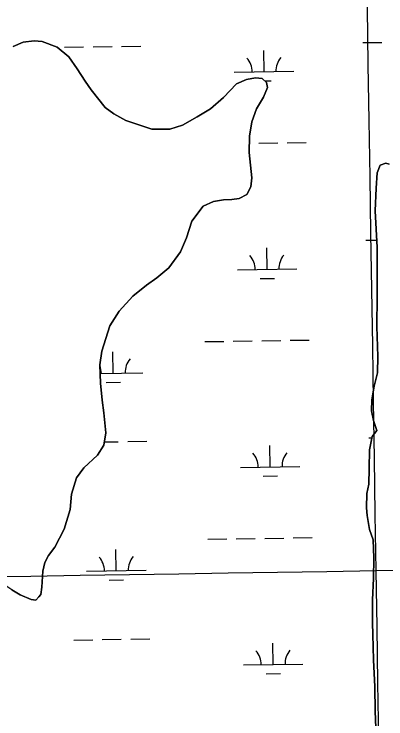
# Model space of a CAD drawing. Extents: x 3823584 to 3861785, y 301729 to 327625.
# Drawn here: x 3843053 to 3843678, y 313208 to 314395 of the extents above; entities that cross this region are included whole.
import ezdxf

# ---------------------------------------------------------------- set-up
doc = ezdxf.new("R2010")
doc.units = 0
for name, color, linetype in [('V-GRID-MAJR', 7, 'Continuous'), ('V-TOPO-SHOR', 7, 'Continuous'), ('V-WETL-SWMP', 7, 'Continuous')]:
    doc.layers.add(name, color=color, linetype=linetype)

msp = doc.modelspace()

# ---------------------------------------------------------------- linework, layer by layer
at = {"layer": 'V-GRID-MAJR'}
for points in [[(3843755.052, 307401.218), (3843661.667, 313457.842), (3843568.228, 319517.936), (3843474.79, 325578.025), (3843474.736, 325581.498)], [(3827733.773, 313215.73), (3833043.082, 313295.662), (3838352.38, 313376.366), (3843661.667, 313457.842), (3848970.941, 313540.09), (3854280.204, 313623.11100000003), (3859589.454, 313706.903), (3859589.455, 313706.903)]]:
    msp.add_spline(points, degree=3, dxfattribs=at)
at = {"layer": 'V-TOPO-SHOR'}
for points in [[(3843051.089, 314340.082), (3843067.7460000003, 314347.576), (3843086.239, 314349.772), (3843099.65, 314348.754), (3843124.793, 314339.01300000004), (3843144.6890000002, 314323.10000000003), (3843158.927, 314302.782), (3843172.184, 314282.061), (3843182.215, 314267.405), (3843205.634, 314237.349), (3843220.539, 314226.892), (3843240.376, 314215.904), (3843284.295, 314201.26900000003), (3843314.8370000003, 314201.052), (3843335.6410000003, 314207.808), (3843360.292, 314221.901), (3843382.786, 314235.376), (3843404.8200000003, 314254.167), (3843426.605, 314277.289), (3843443.654, 314284.786), (3843458.795, 314287.336), (3843469.639, 314286.681), (3843477.211, 314279.877), (3843478.89, 314271.425), (3843472.191, 314255.189), (3843460.415, 314235.342), (3843452.606, 314213.375), (3843448.563, 314189.487), (3843447.918, 314161.69800000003), (3843452.577, 314118.999), (3843450.595, 314103.999), (3843444.248, 314091.115), (3843431.129, 314084.65), (3843418.9390000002, 314082.53), (3843404.953, 314082.163), (3843388.043, 314079.395), (3843370.799, 314071.696), (3843351.6010000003, 314046.44), (3843342.487, 314018.352), (3843332.7320000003, 313994.39), (3843312.7600000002, 313967.942), (3843292.4790000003, 313950.749), (3843275.098, 313938.32), (3843252.463, 313920.115), (3843229.132, 313894.61), (3843213.67, 313870.18700000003), (3843200.006, 313827.462), (3843196.737, 313804.565), (3843197.71, 313773.44800000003), (3843200.62, 313744.913), (3843203.2460000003, 313723.471), (3843206.613, 313689.82), (3843203.5160000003, 313669.291), (3843192.887, 313652.217)], [(3843662.802, 313693.969), (3843657.052, 313710.542), (3843654.078, 313726.94800000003), (3843654.2460000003, 313745.575), (3843658.326, 313768.41000000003), (3843663.9960000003, 313790.67), (3843664.646, 313818.613), (3843662.843, 313868.915), (3843663.415, 313919.444), (3843663.241, 314001.784), (3843660.304, 314063.76), (3843661.6210000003, 314101.818), (3843663.487, 314127.4), (3843668.477, 314140.536), (3843677.947, 314143.82300000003), (3843683.5160000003, 314142.106)], [(3843656.933, 313509.639), (3843650.576, 313527.194), (3843646.72, 313550.923), (3843645.378, 313563.389), (3843646.271, 313587.571), (3843649.245, 313603.654), (3843650.115, 313629.621), (3843650.721, 313661.13), (3843655.004, 313683.571), (3843662.802, 313693.969)], [(3843192.887, 313652.217), (3843169.701, 313630.852), (3843157.6920000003, 313613.958), (3843149.16, 313586.662), (3843146.715, 313561.01900000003), (3843136.8740000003, 313527.799), (3843121.287, 313497.462), (3843110.23, 313483.339), (3843104.262, 313471.837), (3843100.702, 313456.821), (3843099.258, 313429.81), (3843097.63, 313417.968), (3843094.333, 313413.79), (3843089.078, 313408.406), (3843081.1890000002, 313409.096), (3843062.767, 313416.951), (3843048.4760000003, 313425.642), (3843037.151, 313433.386), (3843021.115, 313439.692), (3843006.73, 313439.909), (3842985.707, 313434.924), (3842974.128, 313431.235), (3842971.179, 313430.805), (3842952.661, 313430.58)], [(3843655.444, 313093.813), (3843661.416, 313156.295), (3843660.963, 313193.34), (3843659.827, 313221.461), (3843659.3310000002, 313262.071), (3843657.187, 313307.811), (3843655.876, 313350.194), (3843655.436, 313370), (3843655.358, 313408.832), (3843657.3000000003, 313444.51900000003), (3843658.061, 313479.398), (3843656.933, 313509.639)]]:
    msp.add_lwpolyline(points, dxfattribs=at)
at = {"layer": 'V-WETL-SWMP'}
for p, q in [((3843639.3577103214, 314346.7463247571), (3843671.3539072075, 314347.2396652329)), ((3843137.5093607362, 314339.00846439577), (3843169.5055576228, 314339.50180487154)), ((3843185.5036560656, 314339.7484751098), (3843217.4998529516, 314340.2418155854)), ((3843233.4979513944, 314340.4884858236), (3843265.4941482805, 314340.9818262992)), ((3843473.029371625, 314297.7462355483), (3843472.474363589, 314333.74195704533)), ((3843423.035313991, 314296.9753910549), (3843523.023429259, 314298.51708004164)), ((3843474.475214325, 314282.3356944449), (3843485.265843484, 314282.5020721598)), ((3843464.037781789, 314177.5223249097), (3843496.033978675, 314178.01566538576)), ((3843512.032077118, 314178.2623356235), (3843544.028274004, 314178.75567609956)), ((3843644.486524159, 314014.1108622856), (3843662.6425818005, 314014.3908054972)), ((3843478.1581854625, 313965.11077307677), (3843477.6031774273, 314001.1064945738)), ((3843428.164127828, 313964.3399285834), (3843528.152243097, 313965.8816175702)), ((3843466.397509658, 313949.49660433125), (3843490.394657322, 313949.86660968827)), ((3843373.178004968, 313843.4068410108), (3843405.174201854, 313843.9001814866)), ((3843421.172300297, 313844.14685172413), (3843453.1684971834, 313844.64019220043)), ((3843469.1665956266, 313844.88686243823), (3843501.1627925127, 313845.38020291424)), ((3843517.1608909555, 313845.62687315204), (3843549.1570878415, 313846.12021362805)), ((3843219.3866616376, 313790.2875437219), (3843218.831653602, 313826.2832652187)), ((3843197.194689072, 313789.9453718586), (3843269.380719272, 313791.0583882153)), ((3843207.6259858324, 313774.67337497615), (3843231.6231334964, 313775.0433803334)), ((3843649.6153379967, 313681.47539981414), (3843654.618765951, 313681.5525462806)), ((3843204.317603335, 313674.60947768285), (3843227.757480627, 313674.97089064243)), ((3843243.75557907, 313675.21756088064), (3843275.7517759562, 313675.71090135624)), ((3843483.2869993, 313632.4753106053), (3843482.731991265, 313668.47103210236)), ((3843433.2929416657, 313631.7044661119), (3843533.2810569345, 313633.24615509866)), ((3843471.5263234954, 313616.8611418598), (3843495.52347116, 313617.2311472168)), ((3843426.301114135, 313511.5113892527), (3843458.297311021, 313512.004729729)), ((3843474.295409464, 313512.2513999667), (3843506.29160635, 313512.7447404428)), ((3843522.289704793, 313512.9914106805), (3843554.285901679, 313513.4847511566)), ((3843378.3068188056, 313510.7713785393), (3843410.3030156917, 313511.2647190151)), ((3843224.5154754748, 313457.65208125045), (3843223.9604674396, 313493.64780274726)), ((3843174.52141784, 313456.8812367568), (3843274.5095331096, 313458.4229257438)), ((3843212.75479967, 313442.0379125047), (3843236.7519473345, 313442.40791786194)), ((3843654.7441518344, 313348.8399373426), (3843655.9173246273, 313348.85802616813)), ((3843152.89580225, 313341.10207698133), (3843184.891999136, 313341.5954174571)), ((3843200.890097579, 313341.8420876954), (3843232.886294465, 313342.3354281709)), ((3843248.8843929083, 313342.5820984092), (3843280.8805897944, 313343.0754388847)), ((3843488.4158131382, 313299.8398481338), (3843487.8608051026, 313335.83556963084)), ((3843438.421755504, 313299.06900364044), (3843538.4098707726, 313300.6106926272)), ((3843476.655137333, 313284.22567938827), (3843500.6522849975, 313284.5956847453))]:
    msp.add_line(p, q, dxfattribs=at)
for points in [[(3843048.4760000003, 313425.642), (3843062.768, 313416.95), (3843081.188, 313409.097), (3843089.078, 313408.406), (3843094.332, 313413.79), (3843097.63, 313417.968), (3843099.259, 313429.809), (3843100.702, 313456.82), (3843104.262, 313471.837), (3843110.2290000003, 313483.338), (3843121.287, 313497.462), (3843136.875, 313527.798), (3843146.715, 313561.01900000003), (3843149.16, 313586.663), (3843157.6920000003, 313613.957), (3843169.701, 313630.851), (3843192.887, 313652.216), (3843203.515, 313669.291), (3843206.613, 313689.82), (3843203.2460000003, 313723.47000000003), (3843200.62, 313744.914), (3843197.71, 313773.44800000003), (3843196.738, 313804.566), (3843200.005, 313827.462), (3843213.669, 313870.18700000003), (3843229.132, 313894.61), (3843252.464, 313920.115), (3843275.097, 313938.321), (3843292.48, 313950.75), (3843312.761, 313967.942), (3843332.7320000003, 313994.391), (3843342.487, 314018.351), (3843351.6010000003, 314046.44), (3843370.798, 314071.697), (3843388.043, 314079.395), (3843404.953, 314082.163), (3843418.938, 314082.531), (3843431.128, 314084.65), (3843444.2490000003, 314091.116), (3843450.594, 314104), (3843452.578, 314118.999), (3843447.918, 314161.697), (3843448.5640000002, 314189.48600000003), (3843452.606, 314213.375), (3843460.416, 314235.341), (3843472.1920000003, 314255.188), (3843478.89, 314271.426), (3843477.21, 314279.878), (3843469.64, 314286.681), (3843458.795, 314287.337), (3843443.6550000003, 314284.787), (3843426.605, 314277.289), (3843404.821, 314254.167), (3843382.786, 314235.377), (3843360.293, 314221.901), (3843335.64, 314207.808), (3843314.8370000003, 314201.052), (3843284.295, 314201.27), (3843240.376, 314215.904), (3843220.539, 314226.892), (3843205.634, 314237.349), (3843182.214, 314267.405), (3843172.184, 314282.06), (3843158.926, 314302.783), (3843144.6890000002, 314323.10000000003), (3843124.792, 314339.01300000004), (3843099.65, 314348.754), (3843086.24, 314349.772), (3843067.7460000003, 314347.576), (3843051.09, 314340.082)], [(3843683.5160000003, 314142.107), (3843677.948, 314143.822), (3843668.478, 314140.536), (3843663.487, 314127.39900000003), (3843661.62, 314101.818), (3843660.3030000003, 314063.761), (3843663.24, 314001.784), (3843663.414, 313919.444), (3843662.843, 313868.915), (3843664.646, 313818.613), (3843663.997, 313790.669), (3843658.326, 313768.41000000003), (3843654.2460000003, 313745.575), (3843654.078, 313726.949), (3843657.052, 313710.541), (3843662.802, 313693.969), (3843655.004, 313683.571), (3843650.721, 313661.13), (3843650.116, 313629.621), (3843649.245, 313603.655), (3843646.271, 313587.571), (3843645.378, 313563.38800000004), (3843646.719, 313550.923), (3843650.576, 313527.195), (3843656.932, 313509.639), (3843658.061, 313479.39900000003), (3843657.299, 313444.51900000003), (3843655.358, 313408.833), (3843655.436, 313370.001), (3843655.876, 313350.194), (3843657.187, 313307.811), (3843659.3310000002, 313262.07), (3843659.827, 313221.46)], [(3843659.827, 313221.46), (3843660.964, 313193.34)]]:
    msp.add_lwpolyline(points, dxfattribs=at)
for centre, radius, start, end in [((3843417.7856810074, 314297.3693080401), 35.24628790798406, 0.11153765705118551, 41.65519599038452), ((3843528.2584222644, 314299.07265656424), 35.246287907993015, 140.1115346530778, 181.65519298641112), ((3843422.9144948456, 313964.73384556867), 35.24628790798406, 0.11153765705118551, 41.65519599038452), ((3843533.387236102, 313966.4371940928), 35.246287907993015, 140.1115346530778, 181.65519298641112), ((3843274.6157122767, 313791.6139647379), 35.246287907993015, 140.1115346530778, 181.65519298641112), ((3843164.1429710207, 313789.9106162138), 35.24628790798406, 0.11153765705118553, 22.184534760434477), ((3843428.0433086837, 313632.09838309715), 35.24628790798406, 0.11153765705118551, 41.65519599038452), ((3843538.5160499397, 313633.80173162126), 35.246287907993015, 140.1115346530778, 181.65519298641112), ((3843169.2717848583, 313457.27515374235), 35.24628790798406, 0.11153765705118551, 41.65519599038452), ((3843279.7445261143, 313458.9785022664), 35.246287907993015, 140.1115346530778, 181.65519298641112), ((3843433.172122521, 313299.4629206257), 35.24628790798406, 0.11153765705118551, 41.65519599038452), ((3843543.6448637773, 313301.1662691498), 35.246287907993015, 140.1115346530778, 181.65519298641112)]:
    msp.add_arc(centre, radius, start, end, dxfattribs=at)

doc.saveas('drawing.dxf')
